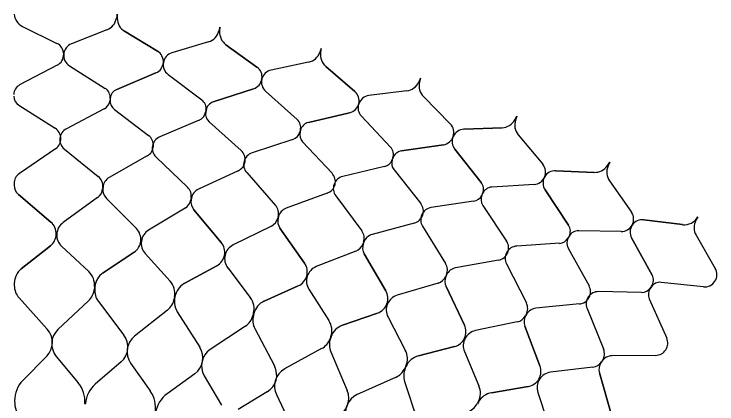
# Model space of a CAD drawing. Extents: x 638850 to 644908, y 297188 to 298900.
# Drawn here: x 639845 to 639923.8, y 297645.7 to 297689.4 of the extents above; entities that cross this region are included whole.
import ezdxf

# ---------------------------------------------------------------- set-up
doc = ezdxf.new("R2010")
doc.units = 0
doc.layers.add('5', color=7, linetype='Continuous')
doc.layers.add('50', color=7, linetype='Continuous')

msp = doc.modelspace()

# ---------------------------------------------------------------- linework, layer by layer
at = {"layer": '5'}
for p, q in [((639856.535, 297689.427), (639856.456, 297688.977)), ((639856.535, 297689.427), (639856.54, 297688.97)), ((639845.922, 297688.056), (639849.771, 297686.158)), ((639868.065, 297687.988), (639867.949, 297687.546)), ((639868.065, 297687.988), (639868.031, 297687.532)), ((639855.394, 297687.673), (639851.405, 297686.092)), ((639857.374, 297687.51), (639861.051, 297685.297)), ((639866.781, 297686.336), (639862.673, 297685.094)), ((639868.741, 297686.007), (639872.219, 297683.494)), ((639879.434, 297685.589), (639879.281, 297685.158)), ((639879.434, 297685.589), (639879.362, 297685.137)), ((639878.016, 297684.05), (639873.819, 297683.156)), ((639849.801, 297683.7), (639845.593, 297681.496)), ((639851.176, 297683.645), (639855.194, 297681.108)), ((639879.941, 297683.558), (639883.197, 297680.762)), ((639860.875, 297682.845), (639856.497, 297681.001)), ((639862.241, 297682.675), (639866.032, 297679.811)), ((639890.562, 297682.245), (639890.374, 297681.829)), ((639890.562, 297682.245), (639890.453, 297681.802)), ((639871.839, 297681.066), (639867.321, 297679.594)), ((639873.185, 297680.782), (639876.723, 297677.61)), ((639889.02, 297680.83), (639884.763, 297680.292)), ((639855.752, 297679.988), (639855.736, 297679.796)), ((639855.763, 297679.987), (639855.747, 297679.795)), ((639890.897, 297680.18), (639893.908, 297677.121)), ((639845.507, 297679.216), (639849.574, 297676.638)), ((639855.095, 297678.829), (639850.834, 297676.587)), ((639856.22, 297678.736), (639860.057, 297675.827)), ((639866.494, 297678.648), (639866.462, 297678.458)), ((639866.505, 297678.646), (639866.473, 297678.456)), ((639882.614, 297678.375), (639877.99, 297677.287)), ((639883.933, 297677.979), (639887.192, 297674.522)), ((639901.371, 297677.982), (639901.148, 297677.583)), ((639901.371, 297677.982), (639901.225, 297677.549)), ((639865.743, 297677.547), (639861.309, 297675.671)), ((639866.856, 297677.361), (639870.436, 297674.141)), ((639877.086, 297676.413), (639877.038, 297676.226)), ((639877.097, 297676.41), (639877.049, 297676.223)), ((639899.716, 297676.701), (639895.428, 297676.521)), ((639876.245, 297675.379), (639871.67, 297673.88)), ((639901.532, 297675.895), (639904.276, 297672.596)), ((639877.339, 297675.099), (639880.637, 297671.591)), ((639893.127, 297674.79), (639888.427, 297674.094)), ((639849.614, 297674.336), (639845.571, 297671.574)), ((639850.609, 297674.295), (639854.416, 297671.217)), ((639894.408, 297674.285), (639897.366, 297670.568)), ((639859.904, 297673.529), (639855.644, 297671.115)), ((639860.892, 297673.406), (639864.428, 297670.019)), ((639887.454, 297673.298), (639887.391, 297673.116)), ((639887.464, 297673.295), (639887.401, 297673.112)), ((639886.529, 297672.338), (639881.845, 297671.228)), ((639911.785, 297672.829), (639911.53, 297672.45)), ((639911.785, 297672.829), (639911.603, 297672.409)), ((639870.091, 297671.864), (639865.644, 297669.815)), ((639871.065, 297671.658), (639874.305, 297667.987)), ((639887.596, 297671.969), (639890.588, 297668.197)), ((639910.029, 297671.691), (639905.741, 297671.87)), ((639911.771, 297670.736), (639914.228, 297667.218)), ((639844.97, 297670.432), (639844.97, 297670.259)), ((639854.923, 297670.031), (639854.908, 297669.858)), ((639854.95, 297670.028), (639854.936, 297669.856)), ((639903.303, 297670.338), (639898.561, 297670.038)), ((639904.536, 297669.728), (639907.173, 297665.776)), ((639845.455, 297669.213), (639849.09, 297666.113)), ((639880.102, 297669.351), (639875.499, 297667.682)), ((639881.056, 297669.065), (639883.977, 297665.135)), ((639897.525, 297669.327), (639897.446, 297669.15)), ((639897.535, 297669.322), (639897.457, 297669.146)), ((639854.341, 297668.855), (639850.468, 297666.058)), ((639855.331, 297668.773), (639858.694, 297665.38)), ((639864.834, 297668.795), (639864.805, 297668.624)), ((639864.861, 297668.79), (639864.832, 297668.619)), ((639896.523, 297668.448), (639891.762, 297667.734)), ((639864.156, 297667.671), (639860.062, 297665.209)), ((639865.135, 297667.507), (639868.202, 297663.844)), ((639897.555, 297667.99), (639900.221, 297663.98)), ((639874.607, 297666.733), (639874.564, 297666.565)), ((639874.633, 297666.726), (639874.591, 297666.558)), ((639921.677, 297666.718), (639921.46, 297666.315)), ((639889.868, 297666.009), (639885.142, 297664.731)), ((639919.945, 297665.827), (639915.628, 297666.372)), ((639873.837, 297665.671), (639869.552, 297663.559)), ((639874.799, 297665.425), (639877.549, 297661.518)), ((639890.795, 297665.644), (639893.376, 297661.484)), ((639913.07, 297665.05), (639908.32, 297665.147)), ((639907.227, 297664.526), (639907.135, 297664.357)), ((639907.237, 297664.52), (639907.144, 297664.351)), ((639914.248, 297664.338), (639916.544, 297660.181)), ((639921.484, 297664.634), (639923.633, 297660.919)), ((639849.043, 297663.452), (639845.779, 297660.864)), ((639884.173, 297663.86), (639884.116, 297663.697)), ((639884.199, 297663.851), (639884.142, 297663.688)), ((639906.156, 297663.734), (639901.351, 297663.421)), ((639850.301, 297663.401), (639853.345, 297660.558)), ((639858.424, 297662.732), (639854.955, 297660.425)), ((639883.317, 297662.866), (639878.87, 297661.121)), ((639907.146, 297663.191), (639909.466, 297658.972)), ((639859.673, 297662.576), (639862.469, 297659.488)), ((639884.255, 297662.541), (639886.668, 297658.417)), ((639899.32, 297661.861), (639894.503, 297660.984)), ((639867.711, 297661.228), (639864.061, 297659.221)), ((639900.212, 297661.419), (639902.437, 297657.057)), ((639868.943, 297660.968), (639871.471, 297657.657)), ((639893.465, 297660.197), (639893.394, 297660.038)), ((639893.49, 297660.185), (639893.419, 297660.027)), ((639844.996, 297659.239), (639844.997, 297659)), ((639853.994, 297658.875), (639853.975, 297658.638)), ((639854.039, 297658.872), (639854.019, 297658.634)), ((639876.841, 297658.952), (639873.035, 297657.257)), ((639892.529, 297659.277), (639887.951, 297657.911)), ((639893.436, 297658.875), (639895.495, 297654.564)), ((639916.437, 297658.828), (639916.33, 297658.667)), ((639916.493, 297658.93), (639916.385, 297658.768)), ((639922.294, 297658.858), (639917.569, 297659.36)), ((639878.046, 297658.59), (639880.287, 297655.078)), ((639915.358, 297658.23), (639910.546, 297658.32)), ((639845.531, 297657.619), (639848.699, 297654.113)), ((639853.331, 297657.304), (639849.89, 297654.065)), ((639854.435, 297657.213), (639857.299, 297653.455)), ((639862.975, 297657.756), (639862.935, 297657.521)), ((639863.018, 297657.749), (639862.979, 297657.514)), ((639916.232, 297657.511), (639918.185, 297653.11)), ((639908.391, 297656.936), (639903.518, 297656.465)), ((639909.244, 297656.421), (639911.095, 297651.888)), ((639862.182, 297656.246), (639858.482, 297653.307)), ((639863.275, 297656.062), (639865.814, 297652.078)), ((639871.83, 297655.889), (639871.771, 297655.658)), ((639871.873, 297655.878), (639871.814, 297655.647)), ((639885.747, 297655.92), (639881.813, 297654.549)), ((639902.417, 297655.768), (639902.334, 297655.616)), ((639902.441, 297655.754), (639902.358, 297655.602)), ((639886.918, 297655.458), (639888.858, 297651.771)), ((639901.407, 297654.93), (639896.731, 297653.952)), ((639870.914, 297654.45), (639866.981, 297651.832)), ((639871.987, 297654.176), (639874.184, 297649.993)), ((639902.278, 297654.453), (639903.968, 297649.984)), ((639880.498, 297653.287), (639880.419, 297653.062)), ((639880.539, 297653.273), (639880.462, 297653.047)), ((639879.464, 297651.93), (639875.325, 297649.65)), ((639894.368, 297652.152), (639890.334, 297651.116)), ((639895.497, 297651.594), (639897.121, 297647.757)), ((639848.637, 297651.089), (639845.955, 297648.357)), ((639849.709, 297651.046), (639852.162, 297648.107)), ((639880.511, 297651.567), (639882.35, 297647.214)), ((639916.939, 297651.172), (639912.044, 297651.119)), ((639856.984, 297650.446), (639854.083, 297647.948)), ((639858.048, 297650.313), (639860.247, 297647.179)), ((639910.91, 297650.503), (639910.814, 297650.359)), ((639910.967, 297650.605), (639910.871, 297650.46)), ((639888.917, 297649.968), (639888.82, 297649.751)), ((639888.957, 297649.95), (639888.861, 297649.732)), ((639909.891, 297649.854), (639905.149, 297649.271)), ((639910.637, 297649.22), (639911.94, 297644.624)), ((639865.248, 297649.106), (639862.148, 297646.86)), ((639866.298, 297648.885), (639868.226, 297645.577)), ((639887.773, 297648.702), (639883.458, 297646.777)), ((639888.786, 297648.253), (639890.254, 297643.762)), ((639902.644, 297647.676), (639898.537, 297646.981)), ((639873.371, 297647.079), (639870.093, 297645.101)), ((639903.722, 297647.025), (639905.018, 297643.066)), ((639845.027, 297646.08), (639845.027, 297646.02)), ((639874.398, 297646.77), (639876.043, 297643.313)), ((639852.903, 297645.762), (639852.898, 297645.702)), ((639852.967, 297645.757), (639852.962, 297645.697)), ((639897.029, 297645.956), (639896.914, 297645.747)), ((639897.068, 297645.935), (639896.953, 297645.726))]:
    msp.add_line(p, q, dxfattribs=at)
for centre, radius, start, end in [((639846.684, 297689.601), 1.723, 185.33538, 243.75782), ((639854.759, 297689.275), 1.723, 291.61955, 350.042), ((639858.263, 297688.986), 1.723, 180.53181, 238.95425), ((639866.283, 297687.985), 1.723, 286.81598, 345.23843), ((639869.75, 297687.404), 1.723, 175.72824, 234.15068), ((639849.161, 297684.922), 1.379, 297.648, 63.75782), ((639851.912, 297684.811), 1.379, 111.61955, 237.72938), ((639860.34, 297684.116), 1.379, 292.84443, 58.95425), ((639863.072, 297683.775), 1.379, 106.81598, 232.92581), ((639877.657, 297685.735), 1.723, 282.01241, 340.43486), ((639881.064, 297684.865), 1.723, 170.92467, 229.34711), ((639871.412, 297682.377), 1.379, 288.04086, 54.15068), ((639874.106, 297681.808), 1.379, 102.01241, 228.12224), ((639888.804, 297682.54), 1.723, 277.20884, 335.63129), ((639892.125, 297681.388), 1.723, 166.1211, 224.54354), ((639846.152, 297680.427), 1.206, 117.648, 180.13365), ((639854.55, 297680.088), 1.206, 355.24372, 57.72938), ((639856.965, 297679.889), 1.206, 112.84443, 175.33008), ((639882.299, 297679.716), 1.379, 283.23729, 49.34711), ((639846.153, 297680.234), 1.206, 180.13365, 237.63685), ((639884.936, 297678.924), 1.379, 97.20884, 223.31867), ((639854.534, 297679.896), 1.206, 297.74053, 355.24373), ((639856.949, 297679.697), 1.206, 175.33008, 232.83328), ((639865.305, 297678.848), 1.206, 350.44015, 52.92581), ((639867.695, 297678.448), 1.206, 108.04086, 170.52651), ((639865.272, 297678.658), 1.206, 292.93696, 350.44016), ((639867.663, 297678.257), 1.206, 170.52651, 228.02971), ((639875.918, 297676.712), 1.206, 345.63658, 48.12224), ((639878.266, 297676.112), 1.206, 103.23729, 165.72294), ((639892.925, 297676.154), 1.379, 278.43372, 44.54354), ((639899.644, 297678.423), 1.723, 272.40527, 330.82772), ((639902.857, 297676.997), 1.723, 161.31753, 219.73997), ((639848.836, 297675.474), 1.379, 304.34069, 57.63685), ((639851.476, 297675.367), 1.379, 117.74053, 231.03669), ((639875.87, 297676.525), 1.206, 288.13339, 345.63659), ((639878.218, 297675.926), 1.206, 165.72294, 223.22614), ((639895.486, 297675.144), 1.379, 92.40527, 218.5151), ((639859.224, 297674.729), 1.379, 299.53712, 52.83328), ((639861.846, 297674.401), 1.379, 112.93696, 226.23312), ((639886.315, 297673.694), 1.206, 340.83301, 43.31866), ((639869.514, 297673.116), 1.379, 294.73355, 48.02971), ((639872.099, 297672.57), 1.379, 108.13339, 221.42955), ((639888.604, 297672.9), 1.206, 98.43372, 160.91937), ((639886.251, 297673.512), 1.206, 283.32982, 340.83302), ((639888.541, 297672.718), 1.206, 160.91937, 218.42257), ((639903.216, 297671.714), 1.379, 273.63015, 39.73997), ((639910.101, 297673.412), 1.723, 267.6017, 326.02415), ((639913.183, 297671.723), 1.723, 156.51396, 214.9364), ((639846.349, 297670.436), 1.379, 124.34069, 180.1336), ((639879.632, 297670.647), 1.379, 289.92998, 43.22614), ((639905.683, 297670.493), 1.379, 87.6017, 213.71153), ((639853.549, 297670.145), 1.379, 355.24378, 51.03669), ((639856.324, 297669.916), 1.379, 119.53712, 175.33003), ((639882.162, 297669.887), 1.379, 103.32982, 216.62598), ((639896.422, 297669.817), 1.206, 336.02944, 38.51509), ((639846.349, 297670.262), 1.379, 180.1336, 229.54448), ((639853.534, 297669.972), 1.379, 305.83289, 355.24378), ((639856.31, 297669.743), 1.379, 175.33003, 224.74091), ((639863.474, 297669.024), 1.379, 350.44021, 46.23312), ((639866.221, 297668.563), 1.379, 114.73355, 170.52646), ((639898.638, 297668.834), 1.206, 93.63015, 156.1158), ((639896.344, 297669.641), 1.206, 278.52625, 336.02945), ((639898.56, 297668.658), 1.206, 156.1158, 213.619), ((639863.446, 297668.853), 1.379, 301.02932, 350.44021), ((639866.192, 297668.392), 1.379, 170.52646, 219.93734), ((639889.508, 297667.34), 1.379, 285.12641, 38.42257), ((639873.271, 297667.075), 1.379, 345.63664, 41.42955), ((639875.969, 297666.386), 1.379, 109.92998, 165.72289), ((639891.966, 297666.37), 1.379, 98.52625, 211.82241), ((639873.228, 297666.907), 1.379, 296.22575, 345.63664), ((639913.098, 297666.428), 1.379, 268.82658, 34.9364), ((639920.161, 297667.536), 1.723, 262.79813, 331.62414), ((639847.972, 297664.802), 1.723, 308.42009, 49.54449), ((639851.477, 297664.661), 1.723, 125.83289, 226.95729), ((639875.927, 297666.218), 1.379, 165.72289, 215.13377), ((639906.17, 297665.106), 1.206, 331.22587, 33.71152), ((639915.455, 297665.005), 1.379, 82.79813, 208.90796), ((639922.976, 297665.496), 1.723, 151.61958, 210.04202), ((639857.47, 297664.167), 1.723, 303.61652, 44.74092), ((639860.951, 297663.732), 1.723, 121.02932, 222.15372), ((639882.871, 297664.313), 1.379, 340.83307, 36.62598), ((639908.295, 297663.941), 1.206, 88.82658, 151.31223), ((639885.501, 297663.401), 1.379, 105.12641, 160.91932), ((639906.077, 297664.937), 1.206, 273.72268, 331.22588), ((639908.203, 297663.772), 1.206, 151.31223, 208.81543), ((639866.881, 297662.738), 1.723, 298.81295, 39.93735), ((639870.313, 297662.013), 1.723, 116.22575, 217.35015), ((639882.814, 297664.149), 1.379, 291.42218, 340.83307), ((639885.445, 297663.237), 1.379, 160.91932, 210.3302), ((639899.073, 297663.217), 1.379, 280.32284, 33.619), ((639901.441, 297662.045), 1.379, 93.72267, 207.01884), ((639876.139, 297660.526), 1.723, 294.00938, 35.13378), ((639879.499, 297659.517), 1.723, 111.42218, 212.54657), ((639892.205, 297660.757), 1.379, 336.0295, 31.82241), ((639847.064, 297659.243), 2.068, 128.42009, 180.1336), ((639851.934, 297659.047), 2.068, 355.24378, 46.95729), ((639856.099, 297658.703), 2.068, 123.61652, 175.33003), ((639894.75, 297659.627), 1.379, 100.32284, 156.11575), ((639922.439, 297660.229), 1.379, 263.9322, 30.04202), ((639860.936, 297658.1), 2.068, 350.44021, 42.15372), ((639892.134, 297660.598), 1.379, 286.61861, 336.0295), ((639894.68, 297659.469), 1.379, 156.11575, 205.52663), ((639915.488, 297659.598), 1.206, 326.42241, 28.90795), ((639847.065, 297659.005), 2.068, 180.1336, 222.11443), ((639865.058, 297657.409), 2.068, 118.81295, 170.52646), ((639908.258, 297658.308), 1.379, 275.51927, 28.81543), ((639915.381, 297659.436), 1.206, 268.91911, 326.42241), ((639917.442, 297658.161), 1.206, 83.9322, 146.41785), ((639851.914, 297658.809), 2.068, 313.26295, 355.24378), ((639856.08, 297658.466), 2.068, 175.33003, 217.31086), ((639885.18, 297657.547), 1.723, 289.20581, 30.33021), ((639888.444, 297656.26), 1.723, 106.61861, 207.743), ((639910.52, 297656.942), 1.379, 88.9191, 202.21527), ((639917.335, 297658), 1.206, 146.41785, 203.92105), ((639860.896, 297657.865), 2.068, 308.45938, 350.44021), ((639865.019, 297657.174), 2.068, 170.52646, 212.50729), ((639869.827, 297656.402), 2.068, 345.63664, 37.35015), ((639873.877, 297655.368), 2.068, 114.00938, 165.72289), ((639901.209, 297656.431), 1.379, 331.22593, 27.01884), ((639903.65, 297655.093), 1.379, 95.51927, 151.31218), ((639869.768, 297656.171), 2.068, 303.65581, 345.63664), ((639873.818, 297655.137), 2.068, 165.72289, 207.70372), ((639901.125, 297656.279), 1.379, 281.81504, 331.22593), ((639903.567, 297654.941), 1.379, 151.31218, 200.72306), ((639878.544, 297653.966), 2.068, 340.83307, 32.54658), ((639847.063, 297652.634), 2.206, 315.52536, 42.11443), ((639851.402, 297652.459), 2.206, 133.26295, 219.85202), ((639882.494, 297652.597), 2.068, 109.20581, 160.91932), ((639893.94, 297653.821), 1.723, 284.40224, 25.52664), ((639897.084, 297652.265), 1.723, 101.81504, 202.93943), ((639855.545, 297652.118), 2.206, 310.72179, 37.31086), ((639859.854, 297651.58), 2.206, 128.45938, 215.04845), ((639878.466, 297653.741), 2.068, 298.85224, 340.83307), ((639882.416, 297652.371), 2.068, 160.91932, 202.90015), ((639916.924, 297652.551), 1.379, 270.62489, 23.92105), ((639863.954, 297650.892), 2.206, 305.91822, 32.50729), ((639868.203, 297649.996), 2.206, 123.65581, 210.24488), ((639887.027, 297650.808), 2.068, 336.0295, 27.74301), ((639909.818, 297651.367), 1.379, 326.42236, 22.21527), ((639890.848, 297649.113), 2.068, 104.40224, 156.11575), ((639912.059, 297649.74), 1.379, 90.62489, 146.4178), ((639909.723, 297651.223), 1.379, 277.01147, 326.42236), ((639911.963, 297649.596), 1.379, 146.4178, 195.82868), ((639872.231, 297648.967), 2.206, 301.11465, 27.70372), ((639876.39, 297647.718), 2.206, 118.85224, 205.44131), ((639886.931, 297650.591), 2.068, 294.04867, 336.0295), ((639890.752, 297648.895), 2.068, 156.11575, 198.09658), ((639902.357, 297649.375), 1.723, 279.59867, 20.72307), ((639905.359, 297647.561), 1.723, 97.01147, 198.13586), ((639848.266, 297646.088), 3.24, 135.52536, 180.1336), ((639849.675, 297646.031), 3.24, 355.24378, 39.85202), ((639856.196, 297645.493), 3.24, 130.72179, 175.33003), ((639895.216, 297646.951), 2.068, 331.22593, 22.93944), ((639857.595, 297645.318), 3.24, 350.44021, 35.04845), ((639864.048, 297644.237), 3.24, 125.91822, 170.52646), ((639880.318, 297646.356), 2.206, 296.31108, 22.90015), ((639898.882, 297644.942), 2.068, 99.59867, 151.31218), ((639884.357, 297644.763), 2.206, 114.04867, 200.63774), ((639848.267, 297646.028), 3.24, 180.1336, 217.07193), ((639895.102, 297646.743), 2.068, 289.2451, 331.22593)]:
    msp.add_arc(centre, radius, start, end, dxfattribs=at)
at = {"layer": '50'}
for p, q in [((639856.535, 297689.427), (639856.456, 297688.977)), ((639856.54, 297688.97), (639856.535, 297689.427)), ((639845.922, 297688.056), (639849.771, 297686.158)), ((639868.065, 297687.988), (639867.949, 297687.546)), ((639868.031, 297687.532), (639868.065, 297687.988)), ((639855.394, 297687.673), (639851.405, 297686.092)), ((639861.051, 297685.297), (639857.374, 297687.51)), ((639866.781, 297686.336), (639862.673, 297685.094)), ((639872.219, 297683.494), (639868.741, 297686.007)), ((639879.434, 297685.589), (639879.281, 297685.158)), ((639879.362, 297685.137), (639879.434, 297685.589)), ((639878.016, 297684.05), (639873.819, 297683.156)), ((639849.801, 297683.7), (639845.593, 297681.496)), ((639851.176, 297683.645), (639855.194, 297681.108)), ((639883.197, 297680.762), (639879.941, 297683.558)), ((639856.497, 297681.001), (639860.875, 297682.845)), ((639862.241, 297682.675), (639866.032, 297679.811)), ((639890.562, 297682.245), (639890.374, 297681.829)), ((639890.453, 297681.802), (639890.562, 297682.245)), ((639867.321, 297679.594), (639871.839, 297681.066)), ((639873.185, 297680.782), (639876.723, 297677.61)), ((639889.02, 297680.83), (639884.763, 297680.292)), ((639893.908, 297677.121), (639890.897, 297680.18)), ((639877.99, 297677.287), (639882.614, 297678.375)), ((639883.933, 297677.979), (639887.192, 297674.522)), ((639901.148, 297677.583), (639901.371, 297677.982)), ((639901.371, 297677.982), (639901.225, 297677.549)), ((639895.428, 297676.521), (639899.716, 297676.701)), ((639901.532, 297675.895), (639904.276, 297672.596)), ((639888.427, 297674.094), (639893.127, 297674.79)), ((639897.366, 297670.568), (639894.408, 297674.285)), ((639911.53, 297672.45), (639911.785, 297672.829)), ((639911.785, 297672.829), (639911.603, 297672.409)), ((639905.741, 297671.87), (639910.029, 297671.691)), ((639911.771, 297670.736), (639914.228, 297667.218)), ((639844.97, 297670.259), (639844.943, 297670.259)), ((639854.936, 297669.856), (639854.908, 297669.858)), ((639903.303, 297670.338), (639898.561, 297670.038)), ((639907.173, 297665.776), (639904.536, 297669.728)), ((639849.09, 297666.113), (639845.455, 297669.213)), ((639854.341, 297668.855), (639850.468, 297666.058)), ((639858.694, 297665.38), (639855.331, 297668.773)), ((639864.832, 297668.619), (639864.805, 297668.624)), ((639864.156, 297667.671), (639860.062, 297665.209)), ((639868.202, 297663.844), (639865.135, 297667.507)), ((639874.591, 297666.558), (639874.564, 297666.565)), ((639921.677, 297666.718), (639921.46, 297666.315)), ((639915.628, 297666.372), (639919.945, 297665.827)), ((639873.837, 297665.671), (639869.552, 297663.559)), ((639877.549, 297661.518), (639874.799, 297665.425)), ((639913.07, 297665.05), (639908.32, 297665.147)), ((639916.544, 297660.181), (639914.248, 297664.338)), ((639921.484, 297664.634), (639923.633, 297660.919)), ((639845.779, 297660.864), (639849.043, 297663.452)), ((639884.142, 297663.688), (639884.116, 297663.697)), ((639850.301, 297663.401), (639853.345, 297660.558)), ((639854.955, 297660.425), (639858.424, 297662.732)), ((639883.317, 297662.866), (639878.87, 297661.121)), ((639859.673, 297662.576), (639862.469, 297659.488)), ((639886.668, 297658.417), (639884.255, 297662.541)), ((639864.061, 297659.221), (639867.711, 297661.228)), ((639868.943, 297660.968), (639871.471, 297657.657)), ((639893.419, 297660.027), (639893.394, 297660.038)), ((639873.035, 297657.257), (639876.841, 297658.952)), ((639892.529, 297659.277), (639887.951, 297657.911)), ((639895.495, 297654.564), (639893.436, 297658.875)), ((639916.437, 297658.828), (639916.33, 297658.667)), ((639916.33, 297658.667), (639916.385, 297658.768)), ((639916.385, 297658.768), (639916.493, 297658.93)), ((639922.294, 297658.858), (639917.569, 297659.36)), ((639878.046, 297658.59), (639880.287, 297655.078)), ((639881.813, 297654.549), (639885.747, 297655.92)), ((639902.358, 297655.602), (639902.334, 297655.616)), ((639886.918, 297655.458), (639888.858, 297651.771)), ((639901.407, 297654.93), (639896.731, 297653.952)), ((639903.968, 297649.984), (639902.278, 297654.453)), ((639890.334, 297651.116), (639894.368, 297652.152)), ((639895.497, 297651.594), (639897.121, 297647.757)), ((639910.814, 297650.359), (639910.871, 297650.46)), ((639909.891, 297649.854), (639905.149, 297649.271)), ((639911.94, 297644.624), (639910.637, 297649.22)), ((639898.537, 297646.981), (639902.644, 297647.676)), ((639903.722, 297647.025), (639905.018, 297643.066)), ((639845.027, 297646.02), (639844.963, 297646.02))]:
    msp.add_line(p, q, dxfattribs=at)
for centre, radius, start, end in [((639846.684, 297689.601), 1.723, 185.33538, 243.75782), ((639854.759, 297689.275), 1.723, 291.61955, 350.042), ((639858.263, 297688.986), 1.723, 180.53181, 238.95426), ((639866.283, 297687.985), 1.723, 286.81598, 345.23843), ((639869.75, 297687.404), 1.723, 175.72824, 234.15069), ((639849.161, 297684.922), 1.379, 297.648, 63.75782), ((639851.912, 297684.811), 1.379, 111.61955, 237.72938), ((639860.34, 297684.116), 1.379, 292.84443, 58.95426), ((639863.072, 297683.775), 1.379, 106.81598, 232.92581), ((639877.657, 297685.735), 1.723, 282.01241, 340.43486), ((639881.064, 297684.865), 1.723, 170.92467, 229.34711), ((639871.412, 297682.377), 1.379, 288.04086, 54.15068), ((639874.106, 297681.808), 1.379, 102.01241, 228.12224), ((639888.804, 297682.54), 1.723, 277.20884, 335.63129), ((639892.125, 297681.388), 1.723, 166.1211, 224.54354), ((639846.152, 297680.427), 1.206, 117.648, 180.13365), ((639854.55, 297680.088), 1.206, 355.24372, 57.72938), ((639856.965, 297679.889), 1.206, 112.84443, 175.33008), ((639882.299, 297679.716), 1.379, 283.23729, 49.34711), ((639884.936, 297678.924), 1.379, 97.20884, 223.31867), ((639865.305, 297678.848), 1.206, 350.44015, 52.92581), ((639867.695, 297678.448), 1.206, 108.04086, 170.52651), ((639875.918, 297676.712), 1.206, 345.63658, 48.12224), ((639878.266, 297676.112), 1.206, 103.23729, 165.72295), ((639892.925, 297676.154), 1.379, 278.43372, 44.54355), ((639899.644, 297678.423), 1.723, 272.40527, 330.82772), ((639902.857, 297676.997), 1.723, 161.31753, 219.73997), ((639895.486, 297675.144), 1.379, 92.40527, 218.5151), ((639886.315, 297673.694), 1.206, 340.83301, 43.31866), ((639888.604, 297672.9), 1.206, 98.43372, 160.91937), ((639903.216, 297671.714), 1.379, 273.63015, 39.73997), ((639910.101, 297673.412), 1.723, 267.6017, 326.02415), ((639913.183, 297671.723), 1.723, 156.51396, 214.9364), ((639905.683, 297670.493), 1.379, 87.6017, 213.71153), ((639896.422, 297669.817), 1.206, 336.02945, 38.5151), ((639846.349, 297670.262), 1.379, 180.1336, 229.54449), ((639853.534, 297669.972), 1.379, 305.83289, 355.24378), ((639856.31, 297669.743), 1.379, 175.33003, 224.74092), ((639898.638, 297668.834), 1.206, 93.63015, 156.1158), ((639863.446, 297668.853), 1.379, 301.02932, 350.44021), ((639866.192, 297668.392), 1.379, 170.52646, 219.93734), ((639873.228, 297666.907), 1.379, 296.22575, 345.63664), ((639913.098, 297666.428), 1.379, 268.82658, 34.9364), ((639920.161, 297667.536), 1.723, 262.79813, 331.62414), ((639847.972, 297664.802), 1.723, 308.4201, 49.54449), ((639851.477, 297664.661), 1.723, 125.83289, 226.95729), ((639875.927, 297666.218), 1.379, 165.72289, 215.13377), ((639906.17, 297665.106), 1.206, 331.22587, 33.71152), ((639915.455, 297665.005), 1.379, 82.79813, 208.90796), ((639922.976, 297665.496), 1.723, 151.61958, 210.04202), ((639857.47, 297664.167), 1.723, 303.61652, 44.74092), ((639860.951, 297663.732), 1.723, 121.02932, 222.15372), ((639908.295, 297663.941), 1.206, 88.82658, 151.31223), ((639866.881, 297662.738), 1.723, 298.81295, 39.93735), ((639870.313, 297662.013), 1.723, 116.22575, 217.35015), ((639882.814, 297664.149), 1.379, 291.42218, 340.83307), ((639885.445, 297663.237), 1.379, 160.91932, 210.33021), ((639876.139, 297660.526), 1.723, 294.00938, 35.13378), ((639879.499, 297659.517), 1.723, 111.42218, 212.54657), ((639847.064, 297659.243), 2.068, 128.42009, 180.1336), ((639851.934, 297659.047), 2.068, 355.24378, 46.95729), ((639856.099, 297658.703), 2.068, 123.61652, 175.33003), ((639922.439, 297660.229), 1.379, 263.9322, 30.04202), ((639860.936, 297658.1), 2.068, 350.44021, 42.15372), ((639892.134, 297660.598), 1.379, 286.61861, 336.0295), ((639894.68, 297659.469), 1.379, 156.11575, 205.52663), ((639915.488, 297659.598), 1.206, 326.42241, 28.90795), ((639865.058, 297657.409), 2.068, 118.81295, 170.52646), ((639917.442, 297658.161), 1.206, 83.9322, 146.41785), ((639885.18, 297657.547), 1.723, 289.20581, 30.3302), ((639888.444, 297656.26), 1.723, 106.61861, 207.743), ((639869.827, 297656.402), 2.068, 345.63664, 37.35015), ((639873.877, 297655.368), 2.068, 114.00938, 165.72289), ((639901.125, 297656.279), 1.379, 281.81504, 331.22593), ((639903.567, 297654.941), 1.379, 151.31218, 200.72306), ((639878.544, 297653.966), 2.068, 340.83307, 32.54658), ((639882.494, 297652.597), 2.068, 109.20581, 160.91932), ((639893.94, 297653.821), 1.723, 284.40224, 25.52664), ((639897.084, 297652.265), 1.723, 101.81504, 202.93943), ((639887.027, 297650.808), 2.068, 336.0295, 27.74301), ((639890.848, 297649.113), 2.068, 104.40224, 156.11575), ((639909.723, 297651.223), 1.379, 277.01147, 326.42236), ((639911.963, 297649.596), 1.379, 146.4178, 195.82869), ((639902.357, 297649.375), 1.723, 279.59867, 20.72307), ((639905.359, 297647.561), 1.723, 97.01147, 198.13586), ((639895.216, 297646.951), 2.068, 331.22593, 22.93944), ((639898.882, 297644.942), 2.068, 99.59867, 151.31218), ((639848.267, 297646.028), 3.24, 180.1336, 217.07193)]:
    msp.add_arc(centre, radius, start, end, dxfattribs=at)

doc.saveas('drawing.dxf')
